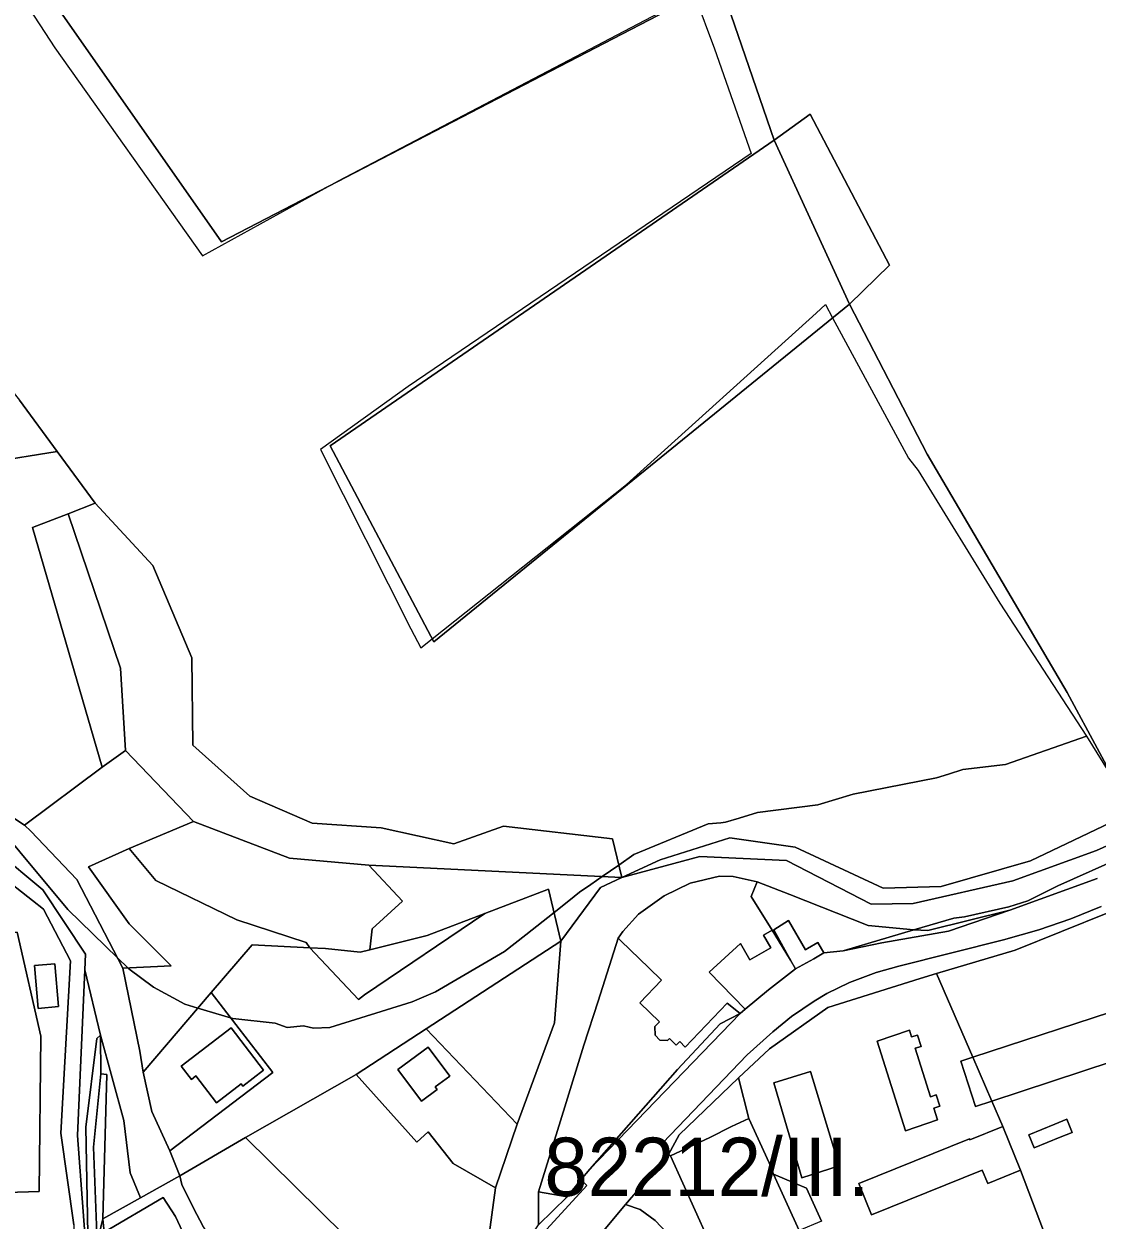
# Model space of a CAD drawing. Extents: x -477304 to -465429, y -1159113 to -1149210.
# Drawn here: x -469833.6 to -469557.4, y -1153489.9 to -1153181.9 of the extents above; entities that cross this region are included whole.
import ezdxf

# ---------------------------------------------------------------- set-up
doc = ezdxf.new("R2010")
doc.units = 0
for name, color, linetype in [('BPEJ_s', 7, 'Continuous'), ('ostatni_s', 7, 'Continuous'), ('PUPFL_s', 7, 'Continuous'), ('trav_porost_s', 7, 'Continuous'), ('voda_s', 7, 'Continuous'), ('zahrada_s', 7, 'Continuous')]:
    doc.layers.add(name, color=color, linetype=linetype)

msp = doc.modelspace()

# ---------------------------------------------------------------- linework, layer by layer
at = {"layer": 'BPEJ_s'}
for points in [[(-469833.5, -1153175.88), (-469825.68, -1153188.06), (-469787.63, -1153241.59), (-469755.26, -1153223.69), (-469752.62, -1153222.3), (-469661.08, -1153174.22)], [(-469833.5, -1153175.88), (-469825.68, -1153188.06), (-469787.63, -1153241.59), (-469755.26, -1153223.69), (-469752.62, -1153222.3), (-469661.08, -1153174.22)], [(-469660.93, -1153174.64), (-469655.9, -1153188.31), (-469646.46, -1153215.21), (-469734.69, -1153275.23), (-469757.25, -1153291.44), (-469734.05, -1153337.59), (-469731.41, -1153342.5), (-469728.53, -1153340.21), (-469678.49, -1153300.47), (-469629.7, -1153256.35), (-469627.26, -1153254.14), (-469625.45, -1153257.51), (-469605.95, -1153293.68), (-469603.4, -1153296.86), (-469582.41, -1153331.01), (-469560.14, -1153365.28)], [(-469660.93, -1153174.64), (-469655.9, -1153188.31), (-469646.46, -1153215.21), (-469734.69, -1153275.23), (-469757.25, -1153291.44), (-469734.05, -1153337.59), (-469731.41, -1153342.5), (-469728.53, -1153340.21), (-469678.49, -1153300.47), (-469629.7, -1153256.35), (-469627.26, -1153254.14), (-469625.45, -1153257.51), (-469605.95, -1153293.68), (-469603.4, -1153296.86), (-469582.41, -1153331.01), (-469560.14, -1153365.28), (-469551.74, -1153378.83)], [(-469560.14, -1153365.28), (-469580.92, -1153372.58), (-469591.95, -1153373.85), (-469595.63, -1153375.01), (-469598.74, -1153375.98), (-469620.16, -1153380.22), (-469629.28, -1153382.97), (-469644.76, -1153384.88), (-469649.49, -1153386.34), (-469653.03, -1153387.43), (-469654.21, -1153387.54), (-469657.49, -1153387.85), (-469676.58, -1153395.7), (-469680.5, -1153398.43), (-469684.79, -1153401.42), (-469687.72, -1153403.47), (-469690.57, -1153405.46), (-469693.38, -1153407.67), (-469697.16, -1153410.66), (-469704.46, -1153416.44), (-469709.87, -1153420.73), (-469727.69, -1153431.12), (-469733.63, -1153433.67), (-469754.84, -1153440.24), (-469759.08, -1153440.45), (-469760.22, -1153440.17), (-469761.63, -1153439.82), (-469765.87, -1153440.24), (-469768.95, -1153439.17), (-469779.87, -1153437.91), (-469780.41, -1153437.75), (-469788.81, -1153435.29), (-469792.17, -1153434.3), (-469800.23, -1153429.85), (-469806.59, -1153425.18), (-469806.87, -1153424.91), (-469809.45, -1153422.4), (-469822.28, -1153409.91), (-469847.11, -1153380.18)], [(-469792.17, -1153434.3), (-469788.81, -1153435.29), (-469780.41, -1153437.75), (-469779.87, -1153437.91), (-469768.95, -1153439.17), (-469765.87, -1153440.24), (-469761.63, -1153439.82), (-469760.22, -1153440.17), (-469759.08, -1153440.45), (-469754.84, -1153440.24), (-469733.63, -1153433.67), (-469727.69, -1153431.12), (-469709.87, -1153420.73), (-469704.46, -1153416.44), (-469697.16, -1153410.66), (-469693.38, -1153407.67), (-469690.57, -1153405.46), (-469687.72, -1153403.47), (-469684.79, -1153401.42), (-469680.5, -1153398.43), (-469676.58, -1153395.7), (-469657.49, -1153387.85), (-469654.21, -1153387.54), (-469653.03, -1153387.43), (-469649.49, -1153386.34), (-469644.76, -1153384.88), (-469629.28, -1153382.97), (-469620.16, -1153380.22), (-469598.74, -1153375.98), (-469595.63, -1153375.01), (-469591.95, -1153373.85), (-469580.92, -1153372.58), (-469560.14, -1153365.28), (-469551.74, -1153378.83)], [(-469847.11, -1153380.18), (-469822.28, -1153409.91), (-469809.45, -1153422.4), (-469806.87, -1153424.91), (-469806.59, -1153425.18), (-469800.23, -1153429.85), (-469792.17, -1153434.3)]]:
    msp.add_lwpolyline(points, dxfattribs=at)
at = {"layer": 'ostatni_s'}
for points in [[(-469843.6, -1153381.6), (-469833.46, -1153388.17), (-469831.79, -1153389.68), (-469819.99, -1153402.16), (-469808.11, -1153424.97), (-469803.75, -1153446.4), (-469802.91, -1153451.78), (-469800.64, -1153461.93), (-469796.05, -1153472.06), (-469793.44, -1153478.47), (-469803.6, -1153484.13), (-469806.21, -1153477.66), (-469807.89, -1153464.23), (-469813.92, -1153442.22), (-469817.94, -1153425.43), (-469817.76, -1153421.41), (-469828.75, -1153404.82), (-469840.78, -1153394.87)], [(-469557.37, -1153401.94), (-469579.81, -1153410.05), (-469600.92, -1153415.29), (-469604.55, -1153415.16), (-469594.27, -1153412.12), (-469591.53, -1153411.76), (-469580.07, -1153409.16), (-469575.25, -1153407.62), (-469567.53, -1153403.78), (-469533.66, -1153388.67)], [(-469700.92, -1153494.26), (-469688.72, -1153480.91), (-469690.25, -1153479.5), (-469687.91, -1153476.74), (-469649.29, -1153436.68), (-469647.94, -1153435.55), (-469641.99, -1153430.58), (-469635.05, -1153425.16), (-469630.33, -1153422.61), (-469627.68, -1153421), (-469622.77, -1153420.54), (-469612.83, -1153418.43), (-469595.64, -1153415.5), (-469579.81, -1153410.05), (-469557.37, -1153401.94)], [(-469556.32, -1153409.11), (-469564.17, -1153412.3), (-469572.39, -1153415.14), (-469581.46, -1153417.72), (-469608.43, -1153424.46), (-469614.29, -1153426.07), (-469621.08, -1153428.69), (-469626.94, -1153431.54), (-469630.23, -1153433.5), (-469636.05, -1153437.47), (-469640.85, -1153441.35), (-469647.42, -1153447.34), (-469669.27, -1153470.06), (-469667.67, -1153472.96), (-469678.74, -1153485.85), (-469699.12, -1153510.24)], [(-469554.65, -1153410.7), (-469578.49, -1153420.39), (-469598.7, -1153426.36), (-469602.91, -1153427.61), (-469626.65, -1153435.15), (-469641.72, -1153445.77), (-469649.65, -1153453.26), (-469664.98, -1153467.87), (-469667.67, -1153472.96), (-469669.27, -1153470.06), (-469647.42, -1153447.34), (-469640.85, -1153441.35), (-469636.05, -1153437.47), (-469630.23, -1153433.5), (-469626.94, -1153431.54), (-469621.08, -1153428.69), (-469614.29, -1153426.07), (-469608.43, -1153424.46), (-469581.46, -1153417.72), (-469572.39, -1153415.14), (-469564.17, -1153412.3), (-469556.32, -1153409.11)], [(-469628.3, -1153490.16), (-469632.2, -1153481.64), (-469640.66, -1153478.03), (-469641.8, -1153475.08), (-469647.01, -1153463.72), (-469649.65, -1153453.26), (-469641.72, -1153445.77), (-469626.65, -1153435.15), (-469602.91, -1153427.61), (-469598.7, -1153426.36), (-469589.37, -1153447.89), (-469592.46, -1153448.9), (-469588.65, -1153460.57), (-469584.46, -1153459.2), (-469581.63, -1153465.73), (-469590.11, -1153469.17), (-469590.22, -1153468.9), (-469618.72, -1153480.47), (-469615.45, -1153488.53), (-469586.95, -1153476.96), (-469585.54, -1153480.43), (-469577.06, -1153476.99), (-469570.01, -1153495.77)], [(-469671.09, -1153490), (-469674.95, -1153487.13), (-469678.74, -1153485.85), (-469667.67, -1153472.96), (-469667.22, -1153473.32), (-469657.66, -1153494.45)], [(-469789.27, -1153500.37), (-469794.61, -1153488.97), (-469797.79, -1153484), (-469812.93, -1153492.98), (-469813.31, -1153489.54), (-469803.6, -1153484.13), (-469793.44, -1153478.47), (-469792.99, -1153480.68), (-469789.85, -1153486.93), (-469787.54, -1153491.35)]]:
    msp.add_lwpolyline(points, dxfattribs=at)
for points in [[(-469817.01, -1153398.86), (-469806.49, -1153394.16), (-469799.65, -1153402.44), (-469778.78, -1153412.58), (-469760.95, -1153418.36), (-469760.01, -1153419.74), (-469774.87, -1153418.98), (-469785.38, -1153431.28), (-469802.91, -1153451.78), (-469803.75, -1153446.4), (-469808.11, -1153424.97), (-469795.7, -1153424.4), (-469806.55, -1153413.54)], [(-469743.99, -1153414.85), (-469736.17, -1153407.77), (-469744.82, -1153398.51), (-469679.7, -1153401.67), (-469685.22, -1153404.24), (-469695.37, -1153418.06), (-469698.6, -1153404.68), (-469714.97, -1153410.93), (-469729.85, -1153416.62), (-469744.6, -1153420.24)], [(-469672.8, -1153424.86), (-469679.93, -1153417.99), (-469680.69, -1153417.25), (-469679.44, -1153415.57), (-469675.42, -1153411.05), (-469668.79, -1153406.36), (-469662.16, -1153403.1), (-469654.53, -1153401.28), (-469651.05, -1153401.38), (-469644.87, -1153402.78), (-469646.38, -1153406.52), (-469641.04, -1153415.2), (-469643.29, -1153416.49), (-469641.4, -1153419.78), (-469646.75, -1153422.85), (-469649.16, -1153418.65), (-469657.27, -1153426.01), (-469647.94, -1153435.55), (-469649.29, -1153436.68), (-469652.58, -1153433.98), (-469663.39, -1153445.3), (-469664.79, -1153443.86), (-469665.69, -1153444.8), (-469667.42, -1153443.13), (-469667.92, -1153443.65), (-469669.89, -1153443.56), (-469671.15, -1153442.27), (-469671.23, -1153440.01), (-469670.05, -1153438.78), (-469675.09, -1153433.91), (-469669.46, -1153428.08)], [(-469641.04, -1153415.2), (-469646.38, -1153406.52), (-469644.87, -1153402.78), (-469636.46, -1153406.02), (-469616.27, -1153414.01), (-469604.55, -1153415.16), (-469622.77, -1153420.54), (-469627.68, -1153421), (-469629.29, -1153418.35), (-469631.94, -1153419.96), (-469632.42, -1153420.23), (-469636.85, -1153412.7), (-469640.59, -1153415.14), (-469636.31, -1153422.89)], [(-469744.6, -1153420.24), (-469729.85, -1153416.62), (-469714.97, -1153410.93), (-469745.93, -1153431.87), (-469747.51, -1153433.09), (-469760.01, -1153419.74), (-469756, -1153419.94), (-469747.04, -1153420.84)], [(-469635.05, -1153425.16), (-469636.31, -1153422.89), (-469640.59, -1153415.14), (-469636.85, -1153412.7), (-469632.42, -1153420.23), (-469631.94, -1153419.96), (-469629.29, -1153418.35), (-469627.68, -1153421), (-469630.33, -1153422.61)], [(-469579.81, -1153410.05), (-469595.64, -1153415.5), (-469612.83, -1153418.43), (-469622.77, -1153420.54), (-469604.55, -1153415.16), (-469600.92, -1153415.29)], [(-469519.69, -1153487.71), (-469548.83, -1153493.57), (-469550.94, -1153493.98), (-469570.01, -1153495.77), (-469577.06, -1153476.99), (-469581.63, -1153465.73), (-469584.46, -1153459.2), (-469545.66, -1153446.46), (-469549.46, -1153434.84), (-469589.37, -1153447.89), (-469598.7, -1153426.36), (-469578.49, -1153420.39), (-469554.65, -1153410.7), (-469554, -1153412.05), (-469543.96, -1153431.65), (-469520.71, -1153485.35)], [(-469824.7, -1153434.88), (-469829.92, -1153435.34), (-469830.89, -1153424.32), (-469825.67, -1153423.86)], [(-469814.86, -1153443.13), (-469817.65, -1153465.97), (-469816.88, -1153507.19), (-469819.85, -1153468.1), (-469817.94, -1153425.43), (-469813.92, -1153442.22)], [(-469800.64, -1153461.93), (-469802.91, -1153451.78), (-469785.38, -1153431.28), (-469769.55, -1153451.87), (-469796.05, -1153472.06)], [(-469665.41, -1153451.06), (-469654.43, -1153439.34), (-469649.29, -1153436.68), (-469687.91, -1153476.74)], [(-469584.46, -1153459.2), (-469589.37, -1153447.89), (-469549.46, -1153434.84), (-469545.66, -1153446.46)], [(-469789.31, -1153452.72), (-469790.5, -1153453.63), (-469793.12, -1153450.22), (-469780.28, -1153440.37), (-469771.92, -1153451.27), (-469777.27, -1153455.38), (-469777.72, -1153454.8), (-469784.01, -1153459.63)], [(-469790.5, -1153453.63), (-469789.31, -1153452.72), (-469784.01, -1153459.63), (-469777.72, -1153454.8), (-469777.27, -1153455.38), (-469771.92, -1153451.27), (-469780.28, -1153440.37), (-469793.12, -1153450.22)], [(-469818.65, -1153529.89), (-469816.67, -1153534.82), (-469810.88, -1153542.7), (-469800.78, -1153555.59), (-469799.28, -1153557.47), (-469797.32, -1153561.41), (-469796.84, -1153564.52), (-469799.79, -1153566.13), (-469800.82, -1153560.95), (-469808.55, -1153550.38), (-469814.37, -1153541.28), (-469815.04, -1153541.65), (-469821.94, -1153530.97), (-469819.19, -1153521.92), (-469816.88, -1153507.19), (-469817.65, -1153465.97), (-469814.86, -1153443.13), (-469813.92, -1153442.22), (-469813.78, -1153452.18), (-469815.68, -1153471.08), (-469814.76, -1153495.63), (-469814.47, -1153508.51), (-469816.36, -1153519.69), (-469816.5, -1153520.64)], [(-469598.78, -1153457.62), (-469597.86, -1153460.52), (-469599.39, -1153461.01), (-469598.44, -1153464.01), (-469606.71, -1153466.85), (-469613.97, -1153443.8), (-469605.7, -1153440.96), (-469605.15, -1153442.69), (-469603.63, -1153442.21), (-469602.71, -1153445.12), (-469604.24, -1153445.6), (-469600.3, -1153458.1)], [(-469613.97, -1153443.8), (-469606.71, -1153466.85), (-469598.44, -1153464.01), (-469599.39, -1153461.01), (-469597.86, -1153460.52), (-469598.78, -1153457.62), (-469600.3, -1153458.1), (-469604.24, -1153445.6), (-469602.71, -1153445.12), (-469603.63, -1153442.21), (-469605.15, -1153442.69), (-469605.7, -1153440.96)], [(-469723.94, -1153452.79), (-469727.73, -1153455.53), (-469727.2, -1153456.26), (-469731.27, -1153459.21), (-469737.34, -1153451.06), (-469729.58, -1153445.29)], [(-469588.65, -1153460.57), (-469592.46, -1153448.9), (-469589.37, -1153447.89), (-469584.46, -1153459.2)], [(-469813.31, -1153489.54), (-469814.76, -1153495.63), (-469815.68, -1153471.08), (-469813.78, -1153452.18), (-469812.28, -1153452.34)], [(-469723.09, -1153475.3), (-469712.23, -1153481.51), (-469715.09, -1153502.44), (-469715.27, -1153504.3), (-469720.54, -1153510.21), (-469729.98, -1153501.38), (-469734.12, -1153505.84), (-469742.67, -1153497.85), (-469744.69, -1153500.12), (-469776.53, -1153468.6), (-469748.05, -1153452.39), (-469732.51, -1153469.78), (-469729.53, -1153467.14)], [(-469623.75, -1153475.9), (-469633.39, -1153478.99), (-469640.6, -1153454.55), (-469631.14, -1153451.63)], [(-469623.75, -1153475.9), (-469631.14, -1153451.63), (-469640.6, -1153454.55), (-469633.39, -1153478.99)], [(-469657.66, -1153494.45), (-469667.22, -1153473.32), (-469657.1, -1153468.63), (-469651.48, -1153465.77), (-469647.01, -1153463.72), (-469641.8, -1153475.08), (-469640.66, -1153478.03), (-469634.04, -1153492.5), (-469636.56, -1153493.53), (-469654.69, -1153500.91), (-469657.02, -1153495.62)], [(-469566.86, -1153468.52), (-469573.57, -1153471.25), (-469574.95, -1153467.86), (-469568.23, -1153465.13), (-469565.16, -1153463.88), (-469563.78, -1153467.27)], [(-469563.78, -1153467.27), (-469565.16, -1153463.88), (-469568.23, -1153465.13), (-469574.95, -1153467.86), (-469573.57, -1153471.25), (-469566.86, -1153468.52)], [(-469577.06, -1153476.99), (-469585.54, -1153480.43), (-469586.95, -1153476.96), (-469615.45, -1153488.53), (-469618.72, -1153480.47), (-469590.22, -1153468.9), (-469590.11, -1153469.17), (-469581.63, -1153465.73)], [(-469767.37, -1153516.16), (-469779.49, -1153502.3), (-469785.57, -1153494.24), (-469787.54, -1153491.35), (-469789.85, -1153486.93), (-469792.99, -1153480.68), (-469793.44, -1153478.47), (-469776.53, -1153468.6), (-469744.69, -1153500.12), (-469727.31, -1153516.17), (-469744.58, -1153531.81), (-469747.07, -1153531.46), (-469749.61, -1153531.09), (-469752.58, -1153530.33), (-469755.37, -1153529.22), (-469757.82, -1153527.25), (-469760.03, -1153525.33), (-469761.57, -1153523.16), (-469765.13, -1153518.88)], [(-469693.76, -1153483.89), (-469690.25, -1153479.5), (-469688.72, -1153480.91), (-469700.92, -1153494.26), (-469702.37, -1153492.85), (-469701.2, -1153491.11)], [(-469640.66, -1153478.03), (-469632.2, -1153481.64), (-469628.3, -1153490.16), (-469634.04, -1153492.5)], [(-469693.76, -1153483.89), (-469701.2, -1153491.11), (-469701.12, -1153482.59)], [(-469678.74, -1153485.85), (-469674.95, -1153487.13), (-469671.09, -1153490), (-469668.01, -1153493.26), (-469669.04, -1153497.12), (-469671.25, -1153502.84), (-469691.97, -1153527.46), (-469702.11, -1153518.32), (-469699.86, -1153511.12), (-469699.12, -1153510.24)]]:
    msp.add_lwpolyline(points, close=True, dxfattribs=at)
at = {"layer": 'PUPFL_s'}
for points in [[(-469749.56, -1153132.8), (-469684.43, -1153103.85), (-469683.59, -1153103.39), (-469670.06, -1153131.69), (-469654.42, -1153171.26), (-469782.74, -1153237.96), (-469828.6, -1153172.42)], [(-469640.47, -1153211.77), (-469631.2, -1153205.12), (-469610.81, -1153243.99), (-469621.12, -1153253.99)], [(-469621.12, -1153253.99), (-469728.13, -1153340.96), (-469754.75, -1153290.5), (-469640.47, -1153211.77)], [(-469808.76, -1153347.73), (-469807.44, -1153368.96), (-469813.46, -1153373.23), (-469831.39, -1153311.52), (-469822.24, -1153307.99)], [(-469759.44, -1153387.66), (-469741.67, -1153388.83), (-469722.99, -1153392.98), (-469710.19, -1153388.46), (-469682.15, -1153391.72), (-469679.7, -1153401.67), (-469744.82, -1153398.51), (-469765.26, -1153396.66), (-469789.91, -1153387.26), (-469807.44, -1153368.96), (-469808.76, -1153347.73), (-469822.24, -1153307.99), (-469815.23, -1153305.28), (-469800.41, -1153321.33), (-469790.36, -1153345.05), (-469790.12, -1153367.6), (-469775.43, -1153380.7)]]:
    msp.add_lwpolyline(points, close=True, dxfattribs=at)
for points in [[(-469828.6, -1153172.42), (-469782.74, -1153237.96), (-469654.42, -1153171.26), (-469640.47, -1153211.77), (-469754.75, -1153290.5), (-469728.13, -1153340.96), (-469621.12, -1153253.99), (-469601.09, -1153292.63), (-469565.08, -1153353.99), (-469548.48, -1153384.91), (-469574.55, -1153397.32), (-469597.49, -1153403.98), (-469612.48, -1153404.41), (-469635.13, -1153393.82), (-469651.95, -1153391.44), (-469669.88, -1153397.1), (-469679.7, -1153401.67), (-469682.15, -1153391.72), (-469710.19, -1153388.46), (-469722.99, -1153392.98), (-469741.67, -1153388.83), (-469759.44, -1153387.66), (-469775.43, -1153380.7), (-469790.12, -1153367.6), (-469790.36, -1153345.05), (-469800.41, -1153321.33), (-469815.23, -1153305.28), (-469825, -1153291.97), (-469834.71, -1153278.74)], [(-469221.1, -1153180.95), (-469252.12, -1153205.95), (-469268.39, -1153231.25), (-469291.91, -1153254.34), (-469320.94, -1153274.96), (-469343.57, -1153303.56), (-469364.99, -1153314.41), (-469430.82, -1153335.1), (-469496.78, -1153361.93), (-469542.28, -1153382.32), (-469548.48, -1153384.91), (-469565.08, -1153353.99), (-469601.09, -1153292.63), (-469621.12, -1153253.99), (-469610.81, -1153243.99), (-469631.2, -1153205.12), (-469640.47, -1153211.77), (-469654.42, -1153171.26)]]:
    msp.add_lwpolyline(points, dxfattribs=at)
at = {"layer": 'trav_porost_s'}
for points in [[(-469834.71, -1153278.74), (-469825, -1153291.97), (-469842.24, -1153294.7), (-469875.52, -1153299.93), (-469915.06, -1153302.48), (-469915.62, -1153296.43), (-469914.87, -1153289.68), (-469912.78, -1153278.79), (-469906.72, -1153254.26), (-469863.88, -1153242.56)], [(-469875.52, -1153299.93), (-469842.24, -1153294.7), (-469825, -1153291.97), (-469815.23, -1153305.28), (-469822.24, -1153307.99), (-469831.39, -1153311.52), (-469813.46, -1153373.23), (-469833.46, -1153388.17), (-469843.6, -1153381.6), (-469867.5, -1153371.92), (-469879.81, -1153368.87), (-469876.16, -1153362.79), (-469885.13, -1153357.42), (-469888.57, -1153363.17), (-469893.22, -1153359.8), (-469901.02, -1153348.86), (-469902.03, -1153342.48), (-469906.82, -1153325.51), (-469913.29, -1153310.07), (-469915.06, -1153302.48)], [(-469789.91, -1153387.26), (-469806.49, -1153394.16), (-469817.01, -1153398.86), (-469806.55, -1153413.54), (-469795.7, -1153424.4), (-469808.11, -1153424.97), (-469819.99, -1153402.16), (-469831.79, -1153389.68), (-469833.46, -1153388.17), (-469813.46, -1153373.23), (-469807.44, -1153368.96)], [(-469835.3, -1153415.68), (-469859.72, -1153416.96), (-469860.37, -1153413.21), (-469857.47, -1153413.26), (-469857.27, -1153402.51), (-469858.98, -1153397.53), (-469864.6, -1153396.16), (-469870.31, -1153393.13), (-469866.9, -1153386.71), (-469842.78, -1153398.68), (-469828.59, -1153409.76), (-469821.57, -1153423.1), (-469824.07, -1153467.47), (-469820.76, -1153491.07), (-469820.97, -1153505.51), (-469836.68, -1153500.37), (-469837.99, -1153482.74), (-469829.67, -1153482.49), (-469829.27, -1153442.51)], [(-469760.95, -1153418.36), (-469778.78, -1153412.58), (-469799.65, -1153402.44), (-469806.49, -1153394.16), (-469789.91, -1153387.26), (-469765.26, -1153396.66), (-469744.82, -1153398.51), (-469736.17, -1153407.77), (-469743.99, -1153414.85), (-469744.6, -1153420.24), (-469747.04, -1153420.84), (-469756, -1153419.94), (-469760.01, -1153419.74)], [(-469760.01, -1153419.74), (-469747.51, -1153433.09), (-469745.93, -1153431.87), (-469714.97, -1153410.93), (-469698.6, -1153404.68), (-469695.37, -1153418.06), (-469730.03, -1153440.57), (-469748.05, -1153452.39), (-469776.53, -1153468.6), (-469793.44, -1153478.47), (-469796.05, -1153472.06), (-469769.55, -1153451.87), (-469785.38, -1153431.28), (-469774.87, -1153418.98)], [(-469835.3, -1153415.68), (-469829.27, -1153442.51), (-469829.67, -1153482.49), (-469837.99, -1153482.74), (-469836.68, -1153500.37), (-469854.11, -1153494.66), (-469877.95, -1153487.27), (-469879.71, -1153471.75), (-469861.88, -1153463), (-469866.26, -1153419.1), (-469859.26, -1153419.65), (-469859.72, -1153416.96)], [(-469824.7, -1153434.88), (-469825.67, -1153423.86), (-469830.89, -1153424.32), (-469829.92, -1153435.34)], [(-469813.31, -1153489.54), (-469812.28, -1153452.34), (-469813.78, -1153452.18), (-469813.92, -1153442.22), (-469807.89, -1153464.23), (-469806.21, -1153477.66), (-469803.6, -1153484.13)], [(-469814.47, -1153508.51), (-469814.76, -1153495.63), (-469813.31, -1153489.54), (-469812.93, -1153492.98), (-469797.79, -1153484), (-469794.61, -1153488.97), (-469789.27, -1153500.37), (-469816.36, -1153519.69)]]:
    msp.add_lwpolyline(points, close=True, dxfattribs=at)
at = {"layer": 'voda_s'}
msp.add_lwpolyline([(-469669.88, -1153397.1), (-469651.95, -1153391.44), (-469635.13, -1153393.82), (-469612.48, -1153404.41), (-469597.49, -1153403.98), (-469574.55, -1153397.32), (-469548.48, -1153384.91), (-469545.34, -1153389.2), (-469557.54, -1153394.7), (-469579.08, -1153402.5), (-469604.73, -1153408.33), (-469615.55, -1153408.5), (-469637.37, -1153397.3), (-469659.61, -1153396.26), (-469679.7, -1153401.67)], close=True, dxfattribs=at)
for points in [[(-469715.09, -1153502.44), (-469712.23, -1153481.51), (-469706.62, -1153465.16), (-469697.08, -1153439.04), (-469695.37, -1153418.06), (-469685.22, -1153404.24), (-469679.7, -1153401.67), (-469659.61, -1153396.26), (-469637.37, -1153397.3), (-469615.55, -1153408.5), (-469604.73, -1153408.33), (-469579.08, -1153402.5), (-469557.54, -1153394.7), (-469545.34, -1153389.2)], [(-469533.66, -1153388.67), (-469567.53, -1153403.78), (-469575.25, -1153407.62), (-469580.07, -1153409.16), (-469591.53, -1153411.76), (-469594.27, -1153412.12), (-469604.55, -1153415.16), (-469616.27, -1153414.01), (-469636.46, -1153406.02), (-469644.87, -1153402.78), (-469651.05, -1153401.38), (-469654.53, -1153401.28), (-469662.16, -1153403.1), (-469668.79, -1153406.36), (-469675.42, -1153411.05), (-469679.44, -1153415.57), (-469680.69, -1153417.25), (-469685.82, -1153433.48), (-469689.51, -1153444.8), (-469694.37, -1153460.67), (-469701.12, -1153482.59), (-469701.2, -1153491.11)], [(-469840.78, -1153394.87), (-469828.75, -1153404.82), (-469817.76, -1153421.41), (-469817.94, -1153425.43), (-469819.85, -1153468.1), (-469816.88, -1153507.19)], [(-469820.76, -1153491.07), (-469824.07, -1153467.47), (-469821.57, -1153423.1), (-469828.59, -1153409.76), (-469842.78, -1153398.68)]]:
    msp.add_lwpolyline(points, dxfattribs=at)
at = {"layer": 'zahrada_s'}
for points in [[(-469657.27, -1153426.01), (-469649.16, -1153418.65), (-469646.75, -1153422.85), (-469641.4, -1153419.78), (-469643.29, -1153416.49), (-469641.04, -1153415.2), (-469636.31, -1153422.89), (-469635.05, -1153425.16), (-469641.99, -1153430.58), (-469647.94, -1153435.55)], [(-469697.08, -1153439.04), (-469706.62, -1153465.16), (-469730.03, -1153440.57), (-469695.37, -1153418.06)], [(-469649.29, -1153436.68), (-469654.43, -1153439.34), (-469665.41, -1153451.06), (-469687.91, -1153476.74), (-469690.25, -1153479.5), (-469693.76, -1153483.89), (-469701.12, -1153482.59), (-469694.37, -1153460.67), (-469689.51, -1153444.8), (-469685.82, -1153433.48), (-469680.69, -1153417.25), (-469679.93, -1153417.99), (-469672.8, -1153424.86), (-469669.46, -1153428.08), (-469675.09, -1153433.91), (-469670.05, -1153438.78), (-469671.23, -1153440.01), (-469671.15, -1153442.27), (-469669.89, -1153443.56), (-469667.92, -1153443.65), (-469667.42, -1153443.13), (-469665.69, -1153444.8), (-469664.79, -1153443.86), (-469663.39, -1153445.3), (-469652.58, -1153433.98)], [(-469730.03, -1153440.57), (-469706.62, -1153465.16), (-469712.23, -1153481.51), (-469723.09, -1153475.3), (-469729.53, -1153467.14), (-469732.51, -1153469.78), (-469748.05, -1153452.39)], [(-469731.27, -1153459.21), (-469727.2, -1153456.26), (-469727.73, -1153455.53), (-469723.94, -1153452.79), (-469729.58, -1153445.29), (-469737.34, -1153451.06)], [(-469664.98, -1153467.87), (-469649.65, -1153453.26), (-469647.01, -1153463.72), (-469651.48, -1153465.77), (-469657.1, -1153468.63), (-469667.22, -1153473.32), (-469667.67, -1153472.96)]]:
    msp.add_lwpolyline(points, close=True, dxfattribs=at)

# ---------------------------------------------------------------- texts
at = {"layer": 'BPEJ_s'}
msp.add_text('82212/III.', height=15, dxfattribs=at).set_placement((-469699.64, -1153483.63))

doc.saveas('drawing.dxf')
